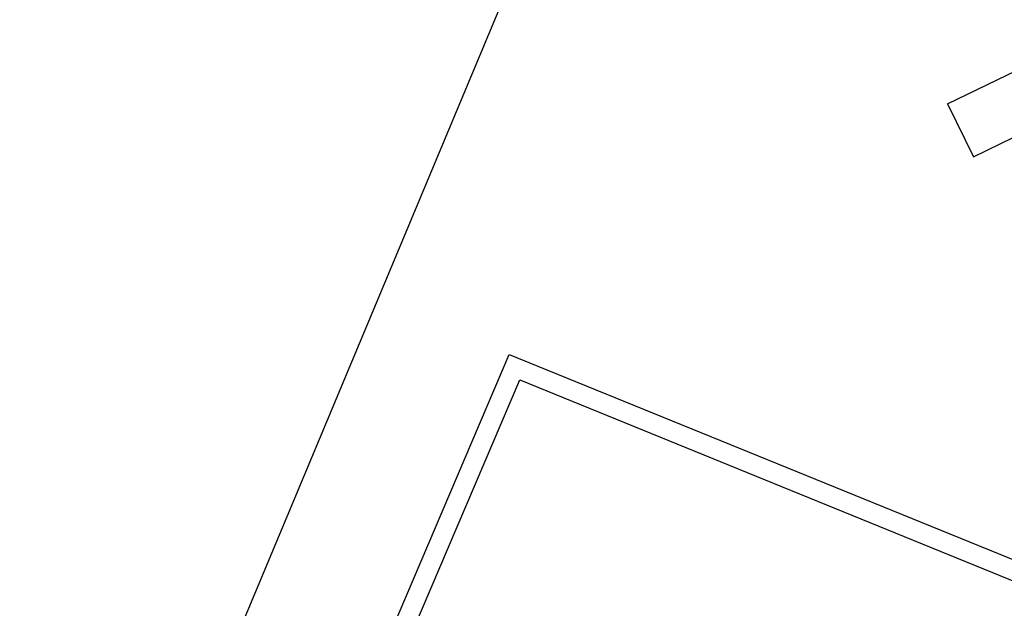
# Model space of a CAD drawing. Header units: inches. Extents: x 424 to 2043, y -237 to 445.
# Tile 576 of 656: x 945.15 to 950.16, y 4.21 to 7.21. Entities that reach past the tile are written whole.
import ezdxf

# ---------------------------------------------------------------- set-up
doc = ezdxf.new("R2010")
doc.units = ezdxf.units.IN
doc.header["$MEASUREMENT"] = 0
doc.styles.get("Standard").update_dxf_attribs({"font": 'arial.ttf'})
doc.dimstyles.new('ISO-25', dxfattribs={"dimtxt": 1.2, "dimasz": 0.5, "dimexe": 0.8, "dimexo": 50, "dimtad": 1, "dimtoh": 1, "dimdec": 1, "dimdsep": 46, "dimtxsty": 'Standard', "dimblk": 'ARCHTICK', "dimcen": 2.5, "dimadec": 0, "dimazin": 0, "dimtfac": 1, "dimtdec": 1, "dimtmove": 0, "dimatfit": 3, "dimldrblk": 'ARCHTICK', "dimfxl": 1, "dimfxlon": 1, "dimarcsym": 0})

# ---------------------------------------------------------------- blocks, each defined once
blk = doc.blocks.new('_ArchTick')
at = {"color": 0, "linetype": 'ByBlock', "const_width": 0.15}
blk.add_lwpolyline([(-0.5, -0.5), (0.5, 0.5)], dxfattribs=at)
blk = doc.blocks.new('*D1114')
at = {"color": 0, "lineweight": -2, "transparency": 16777216}
for p, q in [((953.363, 21.088), (952.6248, 21.3964)), ((953.363, 21.088), (944.0998, -1.0849)), ((944.0998, -1.0849), (943.3616, -0.7765))]:
    blk.add_line(p, q, dxfattribs=at)
at = {"layer": 'Defpoints', "color": 0, "transparency": 16777216}
for p in [(953.363, 21.088), (944.0998, -1.0849), (944.0998, -1.0849)]:
    blk.add_point(p, dxfattribs=at)
at = {"color": 0, "lineweight": -2, "transparency": 16777216, "xscale": 0.5, "yscale": 0.5, "zscale": 0.5}
for p, rotation in [((953.363, 21.088), 67.3263665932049), ((944.0998, -1.0849), 247.3263665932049)]:
    blk.add_blockref('_ArchTick', p, dxfattribs=dict(at, rotation=rotation))
at = {"color": 0, "transparency": 16777216, "insert": (947.5988, 10.4747), "char_height": 1.2, "attachment_point": 5, "rotation": 67.3264}
blk.add_mtext('24', dxfattribs=at)

msp = doc.modelspace()

# ---------------------------------------------------------------- linework, layer by layer
for p, q in [((949.8699, 6.7804), (950.6085, 7.1397)), ((949.8699, 6.7804), (950.0011, 6.5106)), ((950.0011, 6.5106), (950.6193, 6.8113)), ((944.2478, -2.4495), (947.6387, 5.5048)), ((947.6387, 5.5048), (955.8011, 2.179)), ((944.3401, -2.4878), (947.6921, 5.375)), ((947.6921, 5.375), (955.7634, 2.0864))]:
    msp.add_line(p, q)

# ---------------------------------------------------------------- dimensions: what is measured, and where the dimension line sits
dim = msp.add_aligned_dim(p1=(953.363, 21.088), p2=(944.0998, -1.0849), distance=0, dimstyle='ISO-25')
dim.commit()
dim.dimension.update_dxf_attribs({"geometry": '*D1114', "text_midpoint": (947.5988, 10.4747)})

doc.saveas('drawing.dxf')
